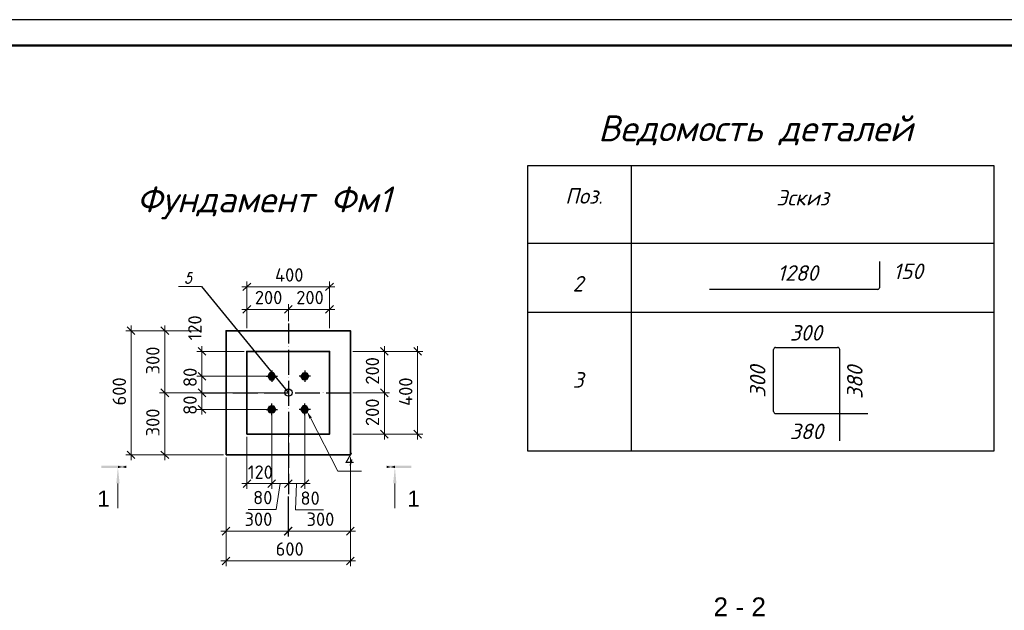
# Model space of a CAD drawing. Extents: x 4085 to 16701, y -65 to 10948.
# Tile 266 of 268: x 15487 to 15678, y 10821 to 10935. Entities that reach past the tile are written whole.
import ezdxf

# ---------------------------------------------------------------- set-up
doc = ezdxf.new("R2010")
doc.units = 0
doc.header["$MEASUREMENT"] = 0
doc.linetypes.add('CONTI', pattern=[0])
doc.layers.get('0').update_dxf_attribs({"color": 250, "linetype": 'CONTI'})
for name, color, linetype in [('PDF _100_EXPLICATION', 7, 'Continuous'), ('PDF _ELE. Электрооборудование (Powet equip.)', 7, 'Continuous'), ('PDF _O', 7, 'Continuous'), ('PDF _STR. Osi', 7, 'Continuous'), ('PDF _STR. TEXT RU', 7, 'Continuous'), ('PDF _арматура', 7, 'Continuous'), ('PDF _ось', 7, 'Continuous'), ('PDF _размеры', 7, 'Continuous'), ('PDF _Рамка (Sheet frame)', 7, 'Continuous'), ('PDF _Текст', 7, 'Continuous')]:
    doc.layers.add(name, color=color, linetype=linetype)
doc.styles.add('PDF Arial', font='arial.ttf')
doc.styles.add('PDF ISOCPEUR', font='isocpeur.TTF')
doc.styles.add('PDF ISOCPEUR Italic', font='isocpeui.ttf')

# ---------------------------------------------------------------- blocks, each defined once
blk = doc.blocks.new('A$Cc4c8f544')
at = {"layer": 'PDF _ось', "transparency": 33554559}
for points in [[(-23613, 7003), (-23617, 7007), (-23621, 7012), (-23625, 7007), (-23630, 7003), (-23625, 6999), (-23621, 6995), (-23617, 6999)], [(-23613, 6402), (-23617, 6406), (-23621, 6411), (-23625, 6406), (-23630, 6402), (-23625, 6398), (-23621, 6394), (-23617, 6398)], [(-24743, 6114), (-24747, 6118), (-24752, 6123), (-24756, 6118), (-24760, 6114), (-24756, 6110), (-24752, 6106), (-24747, 6110)], [(-24142, 6114), (-24146, 6118), (-24150, 6123), (-24155, 6118), (-24159, 6114), (-24155, 6110), (-24150, 6106), (-24146, 6110)], [(-23545, 6114), (-23549, 6118), (-23553, 6123), (-23558, 6118), (-23562, 6114), (-23558, 6110), (-23553, 6106), (-23549, 6110)], [(-22944, 6114), (-22948, 6118), (-22952, 6123), (-22956, 6118), (-22961, 6114), (-22956, 6110), (-22952, 6106), (-22948, 6110)], [(-23613, 5805), (-23617, 5809), (-23621, 5814), (-23625, 5809), (-23630, 5805), (-23625, 5801), (-23621, 5797), (-23617, 5801)], [(-23613, 5204), (-23617, 5208), (-23621, 5212), (-23625, 5208), (-23630, 5204), (-23625, 5200), (-23621, 5196), (-23617, 5200)], [(-23613, 4603), (-23617, 4607), (-23621, 4611), (-23625, 4607), (-23630, 4603), (-23625, 4599), (-23621, 4594), (-23617, 4599)]]:
    blk.add_hatch(color=256, dxfattribs=at).paths.add_polyline_path(points)
at = {"layer": 'PDF _100_EXPLICATION', "lineweight": 30}
blk.add_lwpolyline([(-9993, 4984), (-18994, 4984), (-18994, 10504), (-9993, 10504)], close=True, dxfattribs=at)
for points in [[(-16996, 10504), (-16996, 4984)], [(-18994, 9006), (-9993, 9006)], [(-18994, 7672), (-9993, 7672)]]:
    blk.add_lwpolyline(points, dxfattribs=at)
at = {"layer": 'PDF _ELE. Электрооборудование (Powet equip.)', "lineweight": 30}
for points in [[(-12203, 8650), (-12203, 8142)], [(-25471, 8434), (-25539, 8434), (-25573, 8345), (-25560, 8358), (-25539, 8366), (-25518, 8366), (-25501, 8358), (-25492, 8337), (-25492, 8307), (-25497, 8286), (-25514, 8256), (-25530, 8239), (-25556, 8227), (-25577, 8227), (-25594, 8239), (-25598, 8248), (-25598, 8269)], [(-12237, 8112), (-15488, 8112)], [(-14248, 5750), (-14248, 6948)], [(-14210, 6991), (-13012, 6991)], [(-12969, 5187), (-12969, 6948)], [(-14210, 5712), (-12428, 5712)]]:
    blk.add_lwpolyline(points, dxfattribs=at)
at = {"layer": 'PDF _ELE. Электрооборудование (Powet equip.)', "lineweight": 13}
for points in [[(-24349, 8235), (-24502, 8087)], [(-22901, 8087), (-22749, 8235)], [(-24349, 7799), (-24502, 7651)], [(-22901, 7651), (-22749, 7799)], [(-26585, 7240), (-26733, 7389)], [(-25933, 7240), (-26085, 7389)], [(-25217, 6838), (-25365, 6991)], [(-21691, 6838), (-21843, 6991)], [(-21051, 6838), (-21200, 6991)], [(-25365, 5869), (-25217, 5720)], [(-21843, 5390), (-21691, 5238)], [(-21200, 5390), (-21051, 5238)], [(-26733, 4988), (-26585, 4840)], [(-26085, 4988), (-25933, 4840)], [(-24349, 4433), (-24497, 4285)], [(-23380, 4285), (-23227, 4433)], [(-24752, 3515), (-24900, 3362)], [(-23553, 3515), (-23702, 3362)], [(-23697, 3362), (-23549, 3515)], [(-22499, 3362), (-22351, 3515)], [(-24752, 2939), (-24900, 2791)], [(-22499, 2791), (-22351, 2939)]]:
    blk.add_lwpolyline(points, dxfattribs=at)
for points in [[(-23697, 7651), (-23549, 7799)], [(-25217, 6360), (-25365, 6508)], [(-26085, 6190), (-25933, 6038)], [(-25365, 6190), (-25217, 6038)], [(-21843, 6190), (-21691, 6038)], [(-23867, 4433), (-24019, 4285)], [(-23697, 4285), (-23549, 4433)]]:
    blk.add_lwpolyline(points, close=True, dxfattribs=at)
at = {"layer": 'PDF _ELE. Электрооборудование (Powet equip.)', "lineweight": 40}
for points in [[(-23977, 6372), (-23909, 6372), (-23875, 6432), (-23909, 6495), (-23977, 6495), (-24011, 6432)], [(-23270, 6372), (-23333, 6372), (-23371, 6432), (-23333, 6495), (-23270, 6495), (-23236, 6432)], [(-23977, 5852), (-23909, 5852), (-23875, 5792), (-23909, 5733), (-23977, 5733), (-24011, 5792)], [(-23270, 5852), (-23333, 5852), (-23371, 5792), (-23333, 5733), (-23270, 5733), (-23236, 5792)]]:
    blk.add_lwpolyline(points, close=True, dxfattribs=at)
at = {"layer": 'PDF _ELE. Электрооборудование (Powet equip.)', "lineweight": 18}
for points in [[(-26915, 4361), (-26915, 3883)], [(-21564, 4361), (-21564, 3883)]]:
    blk.add_lwpolyline(points, dxfattribs=at)
at = {"layer": 'PDF _ELE. Электрооборудование (Powet equip.)', "lineweight": 40}
for centre in [(-23941, 6434), (-23302, 6434), (-23941, 5795), (-23302, 5795)]:
    blk.add_circle(centre, 40.2, dxfattribs=at)
at = {"layer": 'PDF _ELE. Электрооборудование (Powet equip.)', "lineweight": 30}
for centre, radius, start, end in [((-12235, 8144), 31.8, 269.998, 0.002), ((-14208, 6950), 40.2, 89.9991, 180.0009), ((-13010, 6950), 40.2, 359.9991, 90.0009), ((-14208, 5752), 40.2, 179.9991, 270.0009)]:
    blk.add_arc(centre, radius, start, end, dxfattribs=at)
at = {"layer": 'PDF _ELE. Электрооборудование (Powet equip.)', "lineweight": 25}
for centre, start, end in [((-23941, 6434), 264.0648, 186.5964), ((-23302, 6434), 353.4036, 275.9352), ((-23941, 5795), 173.4036, 95.9352), ((-23302, 5795), 84.0648, 6.5964)]:
    blk.add_arc(centre, 36, start, end, dxfattribs=at)
at = {"layer": 'PDF _ELE. Электрооборудование (Powet equip.)', "transparency": 33554559}
for points in [[(-27232, 4704), (-27232, 4658), (-26754, 4704)], [(-27232, 4658), (-26754, 4704), (-26754, 4658)], [(-26915, 4683), (-26881, 4361), (-26945, 4361)], [(-26834, 4679), (-26915, 4658), (-26915, 4704)], [(-26834, 4679), (-26754, 4704), (-26754, 4658)], [(-21246, 4658), (-21246, 4704), (-21724, 4658)], [(-21246, 4704), (-21724, 4658), (-21724, 4704)], [(-21644, 4679), (-21724, 4658), (-21724, 4704)], [(-21644, 4679), (-21564, 4704), (-21564, 4658)], [(-21564, 4683), (-21534, 4361), (-21597, 4361)]]:
    blk.add_solid(points, dxfattribs=at)
at = {"layer": 'PDF _O', "lineweight": 9}
blk.add_lwpolyline([(-23189, 5619), (-22664, 4599), (-22211, 4599)], dxfattribs=at)
at = {"layer": 'PDF _O', "transparency": 33554559}
blk.add_solid([(-23215, 5610), (-23261, 5754), (-23168, 5632)], dxfattribs=at)
at = {"layer": 'PDF _STR. Osi', "lineweight": 25}
for points in [[(-23943, 6542), (-23943, 6326)], [(-23304, 6542), (-23304, 6326)], [(-24053, 6432), (-23833, 6432)], [(-23194, 6432), (-23414, 6432)], [(-23943, 5682), (-23943, 5903)], [(-23304, 5682), (-23304, 5903)], [(-24053, 5792), (-23833, 5792)], [(-23194, 5792), (-23414, 5792)]]:
    blk.add_lwpolyline(points, dxfattribs=at)
at = {"layer": 'PDF _STR. TEXT RU', "lineweight": 25}
blk.add_lwpolyline([(-25302, 8167), (-23621, 6114)], dxfattribs=at)
at = {"layer": 'PDF _арматура', "lineweight": 13}
for points in [[(-24426, 8261), (-24426, 7363), (-24426, 7825)], [(-22825, 7825), (-22825, 7363), (-22825, 8261)], [(-25302, 8167), (-25746, 8167)], [(-22724, 8159), (-24523, 8159)], [(-23524, 7723), (-24523, 7723)], [(-23723, 7723), (-22724, 7723)], [(-26758, 7312), (-25323, 7312), (-26110, 7312)], [(-26657, 4814), (-26657, 7414)], [(-26009, 6013), (-26009, 7414)], [(-24476, 6914), (-25391, 6914)], [(-25293, 6334), (-25293, 7012)], [(-21026, 6914), (-22376, 6914), (-21665, 6914)], [(-21767, 6013), (-21767, 7012)], [(-21128, 7012), (-21128, 5212)], [(-25293, 6533), (-25293, 6013)], [(-26009, 6212), (-26009, 4814)], [(-25293, 6212), (-25293, 5695)], [(-21767, 6212), (-21767, 5212)], [(-23994, 5792), (-25391, 5792)], [(-23304, 5742), (-23304, 4260)], [(-24421, 5263), (-24421, 4260)], [(-21665, 5314), (-22376, 5314), (-21026, 5314)], [(-24874, 4912), (-26758, 4912)], [(-25323, 4912), (-26110, 4912)], [(-24823, 4865), (-24823, 3337)], [(-22423, 3337), (-22423, 4865), (-22423, 2765)], [(-24823, 4243), (-24823, 2765)], [(-23841, 4361), (-24523, 4361)], [(-23782, 4361), (-23858, 3858), (-24400, 3858)], [(-24044, 4361), (-23524, 4361)], [(-23723, 4361), (-23202, 4361)], [(-23464, 4361), (-23481, 3849), (-22944, 3849)], [(-23625, 4107), (-23625, 3337)], [(-23621, 4107), (-23621, 3337)], [(-23524, 3439), (-24925, 3439)], [(-23727, 3439), (-22326, 3439)], [(-22326, 2867), (-24925, 2867)]]:
    blk.add_lwpolyline(points, dxfattribs=at)
for points in [[(-23621, 7825), (-23621, 7499)], [(-25391, 6432), (-23994, 6432)], [(-26110, 6114), (-25323, 6114)], [(-25391, 6114), (-23994, 6114)], [(-21665, 6114), (-22376, 6114)], [(-23943, 4260), (-23943, 5742)], [(-23621, 4260), (-23621, 5742)]]:
    blk.add_lwpolyline(points, close=True, dxfattribs=at)
at = {"layer": 'PDF _арматура', "lineweight": 35}
for points in [[(-24823, 4912), (-22423, 4912), (-22423, 7312), (-24823, 7312)], [(-24426, 5314), (-22825, 5314), (-22825, 6914), (-24426, 6914)]]:
    blk.add_lwpolyline(points, close=True, dxfattribs=at)
at = {"layer": 'PDF _арматура', "lineweight": 30}
blk.add_circle((-23619, 6116), 69.9, dxfattribs=at)
at = {"layer": 'PDF _ось', "lineweight": 25}
for points in [[(-23621, 7452), (-23621, 7063)], [(-23621, 6944), (-23621, 6461)], [(-23621, 6343), (-23621, 5864)], [(-25276, 6114), (-24811, 6114)], [(-24692, 6114), (-24214, 6114)], [(-24091, 6114), (-23613, 6114)], [(-23490, 6114), (-23012, 6114)], [(-22893, 6114), (-22427, 6114)], [(-23621, 5742), (-23621, 5263)], [(-23621, 5145), (-23621, 4662)], [(-23621, 4544), (-23621, 4154)]]:
    blk.add_lwpolyline(points, dxfattribs=at)
at = {"layer": 'PDF _размеры', "lineweight": 9}
for centre in [(-23941, 6434), (-23941, 6434), (-23941, 6434), (-23941, 6434), (-23302, 6434), (-23941, 5795), (-23941, 5795), (-23941, 5795), (-23941, 5795), (-23302, 5795), (-23302, 5795), (-23302, 5795), (-23302, 5795)]:
    blk.add_circle(centre, 14.8, dxfattribs=at)
at = {"layer": 'PDF _Рамка (Sheet frame)', "lineweight": 25}
blk.add_line((9867, 13324), (-46787, 13324), dxfattribs=at)
at = {"layer": 'PDF _Рамка (Sheet frame)', "lineweight": 50}
blk.add_line((9367, 12824), (-44789, 12824), dxfattribs=at)
at = {"layer": 'PDF _Текст', "attachment_point": 7}
for s, insert, char_height, style in [('Ведомость деталей', (-17635, 10894), 499.98, 'PDF ISOCPEUR Italic'), ('Фундамент Фм1', (-26555, 9465), 499.98, 'PDF ISOCPEUR Italic'), ('Поз.', (-18274, 9768), 300, 'PDF ISOCPEUR Italic'), ('Эскиз', (-14197, 9734), 300, 'PDF ISOCPEUR Italic'), ('400', (-23879, 8261), 258.8, 'PDF ISOCPEUR'), ('1280', (-14176, 8278), 300, 'PDF ISOCPEUR Italic'), ('150', (-11936, 8311), 300, 'PDF ISOCPEUR Italic'), ('2', (-18130, 8070), 300, 'PDF ISOCPEUR Italic'), ('200', (-24269, 7825), 258.8, 'PDF ISOCPEUR'), ('200', (-23469, 7825), 258.8, 'PDF ISOCPEUR'), ('300', (-13935, 7122), 300, 'PDF ISOCPEUR Italic'), ('3', (-18130, 6212), 300, 'PDF ISOCPEUR Italic'), ('380', (-13935, 5217), 300, 'PDF ISOCPEUR Italic'), ('4', (-22554, 4704), 250, 'PDF ISOCPEUR Italic'), ('120', (-24404, 4450), 258.8, 'PDF ISOCPEUR'), ('1', (-27313, 3913), 311, 'PDF Arial'), ('80', (-24303, 3959), 258.8, 'PDF ISOCPEUR'), ('80', (-23388, 3947), 258.8, 'PDF ISOCPEUR'), ('1', (-21322, 3913), 311, 'PDF Arial'), ('300', (-24468, 3540), 258.8, 'PDF ISOCPEUR'), ('300', (-23270, 3540), 258.8, 'PDF ISOCPEUR'), ('600', (-23867, 2964), 258.8, 'PDF ISOCPEUR'), ('2 - 2', (-15408, 1796), 362.3, 'PDF Arial')]:
    blk.add_mtext(s, dxfattribs=dict(at, insert=insert, char_height=char_height, style=style))
at = {"layer": 'PDF _Текст', "attachment_point": 7, "rotation": 90}
for s, insert, char_height, style in [('120', (-25298, 7126), 258.8, 'PDF ISOCPEUR'), ('300', (-26110, 6470), 258.8, 'PDF ISOCPEUR'), ('200', (-21868, 6271), 258.8, 'PDF ISOCPEUR'), ('300', (-14405, 6017), 300, 'PDF ISOCPEUR Italic'), ('80 80', (-25391, 5687), 258.8, 'PDF ISOCPEUR'), ('380', (-12529, 5991), 300, 'PDF ISOCPEUR Italic'), ('600', (-26758, 5869), 258.8, 'PDF ISOCPEUR'), ('400', (-21225, 5860), 258.8, 'PDF ISOCPEUR'), ('200', (-21868, 5471), 258.8, 'PDF ISOCPEUR'), ('300', (-26110, 5272), 258.8, 'PDF ISOCPEUR')]:
    blk.add_mtext(s, dxfattribs=dict(at, insert=insert, char_height=char_height, style=style))

msp = doc.modelspace()

# ---------------------------------------------------------------- block references
at = {"xscale": 0.01, "yscale": 0.01, "zscale": 0.01}
msp.add_blockref('A$Cc4c8f544', (15775.48, 10802.15), dxfattribs=at)

doc.saveas('drawing.dxf')
